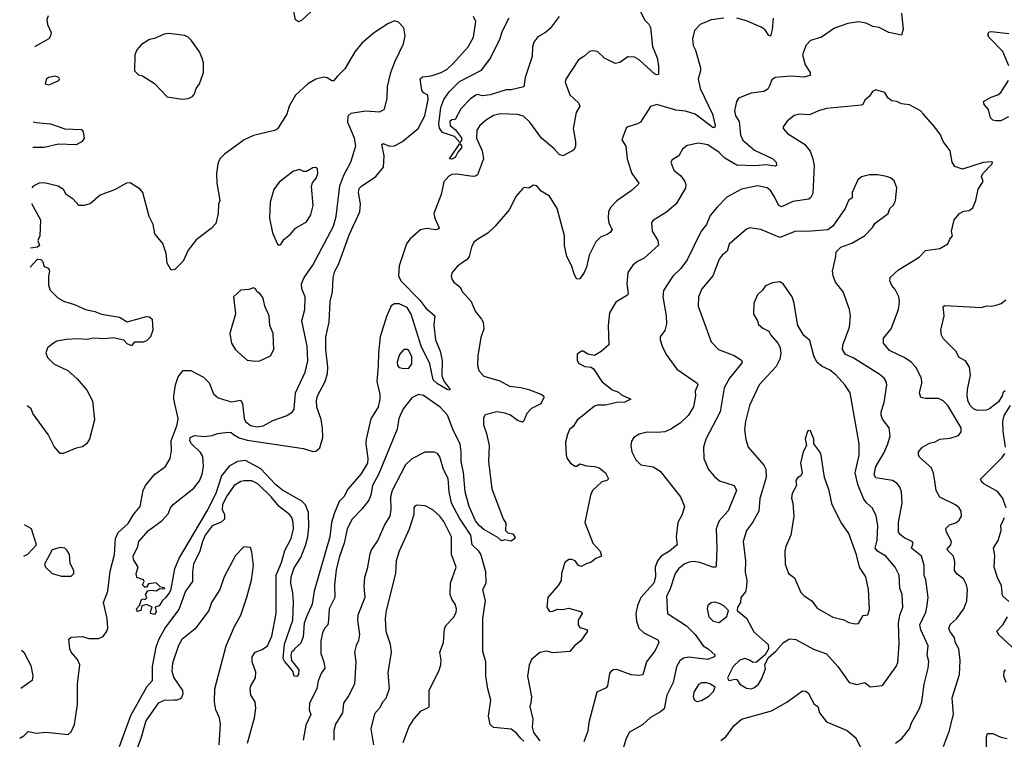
# Model space of a CAD drawing. Extents: x 2057697 to 2160550, y 827490 to 1016834.
# Tile 375 of 509: x 2059703 to 2065857, y 982920 to 987415. Entities that reach past the tile are written whole.
import ezdxf

# ---------------------------------------------------------------- set-up
doc = ezdxf.new("R2010")
doc.units = 0

msp = doc.modelspace()

# ---------------------------------------------------------------- linework, layer by layer
at = {"layer": '0CON20XD'}
for points in [[(2061555, 987493.8), (2061465, 987410), (2061445, 987402.5), (2061427.5, 987415), (2061409.3, 987499.3)], [(2059881.7, 987438.3), (2059873.6, 987415), (2059877.1, 987385), (2059898.8, 987335), (2059896.5, 987315), (2059885.4, 987294.6), (2059795.9, 987244.8)], [(2063575, 987483.3), (2063609.2, 987415), (2063636.2, 987386.2), (2063645.5, 987365.5), (2063658.6, 987248.6), (2063687.2, 987177.2), (2063695.6, 987124.4), (2063696.2, 987073.8), (2063685, 987070), (2063672, 987075), (2063575.2, 987165.2), (2063545, 987181.1), (2063505, 987182.5), (2063455, 987148.8), (2063425, 987141.2), (2063358.8, 987175), (2063315, 987216.7), (2063285, 987221.2), (2063265, 987216.7), (2063230, 987185), (2063196, 987165), (2063117.3, 987042.7), (2063112.5, 987025), (2063140.8, 986945), (2063195, 986896), (2063204.2, 986875), (2063180.6, 986835), (2063162.9, 986735), (2063177.9, 986655), (2063177.1, 986625), (2063169.1, 986605), (2063157.5, 986595), (2063098, 986565), (2063075, 986573.5), (2063041, 986611), (2062965, 986674.5), (2062892.5, 986775), (2062852.6, 986812.6), (2062815, 986823.1), (2062707.1, 986827.1), (2062665, 986817.1), (2062619.8, 986790.2), (2062580, 986755), (2062561.1, 986725), (2062558.8, 986675), (2062593.5, 986595), (2062601.9, 986545), (2062563.6, 986446.4), (2062552.5, 986437.5), (2062535, 986435.5), (2062435, 986450), (2062405, 986449.1), (2062385, 986438.5), (2062355, 986401.9), (2062336.8, 986323.2), (2062291.6, 986205), (2062296.9, 986175), (2062325.4, 986115), (2062322, 986108), (2062305, 986103.2), (2062245, 986111.6), (2062208.3, 986101.7), (2062140.9, 986045), (2062120.8, 986015), (2062075, 985878), (2062071.3, 985815), (2062086.2, 985785), (2062204.1, 985664.1), (2062242.3, 985612.3), (2062296.9, 985565), (2062292.2, 985507.8), (2062301.9, 985415), (2062330.4, 985345), (2062343.7, 985286.3), (2062341.3, 985191.3), (2062355.4, 985155), (2062393.3, 985105), (2062385, 985100), (2062375, 985104.5), (2062315, 985140), (2062287.2, 985165), (2062265.9, 985265.9), (2062212.4, 985375), (2062150.4, 985575), (2062125, 985616.7), (2062075, 985640), (2062045, 985640.8), (2062025, 985627.8), (2061995, 985561.4), (2061956, 985435), (2061944.8, 985335), (2061943.5, 985255), (2061936.1, 985155), (2061954.5, 985075), (2061953.6, 985045), (2061943.8, 984995), (2061897.6, 984922.4), (2061868.8, 984795), (2061865.8, 984765), (2061879, 984675), (2061876, 984645), (2061835, 984575.9), (2061755, 984481.8), (2061728.7, 984435), (2061700, 984405), (2061669.8, 984335), (2061652.9, 984275), (2061642.3, 984185), (2061542.9, 983845), (2061532, 983765), (2061495.4, 983685), (2061481.4, 983645), (2061475, 983560), (2061459.5, 983520.5), (2061420, 983485), (2061415, 983470), (2061405, 983470), (2061398, 983445), (2061402.6, 983412.6), (2061447.3, 983355), (2061445.4, 983325), (2061435, 983313.5), (2061418, 983315), (2061411.1, 983345), (2061357.4, 983407.4), (2061349.7, 983425), (2061357.1, 983515), (2061409.6, 983665), (2061413.5, 983776.5), (2061410, 983835), (2061397.8, 983895), (2061399.5, 983935), (2061418.7, 983991.3), (2061459.4, 984055), (2061488.6, 984131.4), (2061503.2, 984185), (2061510.5, 984245), (2061507.8, 984337.8), (2061490.3, 984385), (2061467.4, 984407.4), (2061346.1, 984476.1), (2061305, 984509.2), (2061210, 984610), (2061115, 984662.7), (2061065, 984655.8), (2061013, 984627), (2060964.5, 984565.5), (2060928.3, 984455), (2060876.2, 984353.8), (2060701.2, 984058.8), (2060670, 983985), (2060645, 983850), (2060636.7, 983835), (2060615, 983803.8), (2060595, 983787.5), (2060575, 983753.3), (2060550, 983745), (2060556.4, 983716.4), (2060545, 983700), (2060522.5, 983705), (2060520.7, 983719.3), (2060530, 983745), (2060495, 983761.2), (2060466.7, 983753.3), (2060460, 983725), (2060437.5, 983717.5), (2060432.5, 983735), (2060452.5, 983755), (2060465, 983792.5), (2060475, 983797.5), (2060486.4, 983793.6), (2060497, 983803), (2060490, 983825), (2060503.3, 983846.7), (2060525, 983852.5), (2060555, 983847.5), (2060578.3, 983861.7), (2060605, 983860), (2060610, 983865), (2060581.7, 983871.7), (2060555, 983897.5), (2060508.3, 983891.7), (2060495, 983870), (2060485, 983870), (2060470, 983885), (2060480, 983905), (2060476.4, 983916.4), (2060435, 983930), (2060430, 983955), (2060442.5, 983995), (2060415, 984042.5), (2060411.4, 984065), (2060441.2, 984125), (2060447.5, 984155), (2060508.1, 984225), (2060593.5, 984286.5), (2060631.3, 984328.7), (2060646.4, 984365), (2060665, 984389.5), (2060791, 984489), (2060826.8, 984535), (2060843.9, 984576.1), (2060851.3, 984625), (2060847.4, 984687.4), (2060832.5, 984712.5), (2060776.2, 984765), (2060766.9, 984785), (2060769.5, 984805), (2060795, 984817.1), (2060855, 984811.9), (2060905, 984817.1), (2060938.8, 984831.2), (2061005, 984839.5), (2061025, 984836.1), (2061040.4, 984825), (2061075, 984803.1), (2061125, 984787.7), (2061477.3, 984737.3), (2061535, 984717.5), (2061555, 984719.5), (2061578.7, 984741.3), (2061597.1, 984805), (2061596.3, 984863.7), (2061587.2, 984917.2), (2061559.7, 984995), (2061557.6, 985035), (2061565, 985065.7), (2061612.7, 985155), (2061627.1, 985205), (2061630, 985245), (2061615.9, 985354.1), (2061617.1, 985435), (2061637.9, 985525), (2061642.7, 985655), (2061657.8, 985715), (2061662.8, 985802.8), (2061672.4, 985845), (2061695.9, 985885)], [(2061695.9, 985885), (2061764.2, 986075.8), (2061829.1, 986215), (2061833.1, 986265), (2061820, 986335), (2061825, 986360), (2061838.6, 986375), (2061928.9, 986435), (2061976.1, 986495), (2061980.7, 986565), (2061967.1, 986635), (2061975, 986641.1), (2062015, 986625.3), (2062045, 986626.9), (2062095, 986653.8), (2062193.3, 986735), (2062234.5, 986815), (2062256.5, 986916.5), (2062254.3, 986944.3), (2062227.6, 986957.6), (2062216.7, 986975), (2062205.5, 987045), (2062221.2, 987058.8), (2062275.7, 987064.3), (2062338, 987085), (2062375, 987107.1), (2062415, 987144), (2062506, 987245), (2062540, 987305), (2062554.2, 987404.2), (2062539.2, 987435)], [(2063075, 987434.2), (2063019.2, 987360.8), (2062989.6, 987335), (2062941.5, 987308.5), (2062916.8, 987275), (2062907.6, 987245), (2062906.7, 987185), (2062861.7, 987055), (2062853.4, 986996.6), (2062775, 986976.7), (2062743.4, 986976.6), (2062644.3, 986945.7), (2062595, 986940.4), (2062565, 986948.1), (2062555, 986944.5), (2062520.2, 986919.8), (2062460.7, 986859.3), (2062425, 986792.5), (2062405, 986790), (2062391.7, 986778.3), (2062393.3, 986755), (2062427.2, 986727.2), (2062465, 986677.1), (2062465, 986660), (2062455, 986647.5), (2062420, 986685), (2062345, 986710), (2062327.1, 986737.1), (2062323, 986765), (2062335, 986866.2), (2062355, 986917.1), (2062387.1, 986965), (2062450.9, 987029.1), (2062589.2, 987100.8), (2062642.4, 987167.6), (2062702.7, 987287.3), (2062720.7, 987345), (2062762.4, 987427.6)], [(2065214.2, 987455), (2065225.5, 987355), (2065215, 987318), (2065134.6, 987334.6), (2065075, 987366.7), (2065035, 987372.9), (2064993.2, 987393.2), (2064945, 987402.5), (2064879.3, 987390.7), (2064796.8, 987363.2), (2064715, 987305.6), (2064646.2, 987285), (2064615.7, 987255), (2064595.5, 987195), (2064612.7, 987132.7), (2064644.4, 987085), (2064644.2, 987065.8), (2064605, 987056.9), (2064525, 987062.2), (2064425, 987054.2), (2064405, 987038.8), (2064388.7, 987001.3), (2064378.3, 986981.7), (2064353.2, 986966.8), (2064275, 986956.5), (2064196, 986925), (2064183.3, 986905), (2064170, 986845), (2064176.7, 986815), (2064199.3, 986779.3), (2064209.3, 986695), (2064223.4, 986663.4), (2064295, 986600.8), (2064410, 986545), (2064430.6, 986525), (2064433.8, 986505), (2064425, 986500), (2064368.1, 986508.1), (2064295, 986503.2), (2064185, 986506.8), (2064109.9, 986549.9), (2064074.5, 986585), (2064005, 986632.5), (2063945.9, 986644.1), (2063875, 986630), (2063845, 986606.7), (2063823.3, 986565), (2063780.8, 986539.2), (2063772, 986525), (2063792, 986475), (2063835, 986440), (2063860.8, 986405), (2063867.5, 986385), (2063865, 986362.5)], [(2059703, 982928), (2059728.1, 982941.9), (2059755, 982968), (2059805, 982958.4), (2059865.7, 982964.3), (2060005, 982950.5), (2060025, 982967.5), (2060045, 983012), (2060065, 983137.5), (2060065.2, 983264.8), (2060079.2, 983385), (2060065, 983419.2), (2060024.7, 983464.7), (2060017.2, 983485), (2060011.1, 983545), (2060025, 983557.2), (2060095, 983563.3), (2060135, 983550), (2060195, 983549.2), (2060225, 983562), (2060248.6, 983595), (2060254.3, 983615), (2060248.9, 983675), (2060226.7, 983775), (2060254, 983846), (2060269.5, 983970.5), (2060294.7, 984075), (2060300.9, 984175), (2060318, 984212), (2060381.5, 984268.5), (2060415.3, 984324.7), (2060456.7, 984375), (2060475.5, 984474.5), (2060488.6, 984505), (2060545, 984574.2), (2060615, 984624.3), (2060643.3, 984675), (2060650.9, 984725), (2060650.8, 984785), (2060686.9, 984885), (2060694.4, 984925), (2060665.8, 985044.2), (2060665.6, 985065), (2060677.1, 985135), (2060692.9, 985185), (2060725, 985224), (2060773.2, 985223.2), (2060852.9, 985182.9), (2060886.4, 985146.4), (2060915, 985078), (2060942.6, 985052.6), (2061025, 985028.9), (2061085, 985039.2), (2061096.1, 985016.1), (2061106.2, 984925), (2061114.6, 984905), (2061145, 984880.4), (2061187.7, 984872.3), (2061225, 984877.5), (2061285, 984912.5), (2061368.9, 984941.1), (2061406.4, 984963.6), (2061418.3, 984981.7), (2061426.2, 985085), (2061486.7, 985213.3), (2061503.1, 985285), (2061500, 985375), (2061466.4, 985535), (2061484.5, 985605), (2061486.7, 985685), (2061466.7, 985735), (2061464.4, 985765), (2061480.6, 985805), (2061535, 985882.5), (2061664.2, 986125.8), (2061681.5, 986185), (2061705, 986378), (2061728, 986445), (2061772.7, 986525), (2061803.6, 986626.4), (2061796, 986676), (2061753.9, 986773.9), (2061756.7, 986815), (2061775, 986830.5), (2061865, 986845.6), (2061955, 986838.8), (2061984.1, 986855.9), (2062000.6, 986925), (2062002.2, 986997.8), (2062023.5, 987085), (2062047.4, 987152.6), (2062101.2, 987265), (2062113.3, 987315), (2062103.3, 987365), (2062070.5, 987400.5), (2062045, 987408.8), (2062005, 987388.8), (2061920, 987335), (2061841.3, 987268.7), (2061798, 987215), (2061735, 987108.8), (2061688.6, 987061.4), (2061665, 987034), (2061655, 987032.9), (2061625, 987052.9), (2061605, 987055.6), (2061555, 987042.9), (2061505, 987014.2), (2061426.8, 986943.2), (2061387.5, 986875), (2061372, 986825), (2061315, 986733.8), (2061295, 986722), (2061165, 986692), (2061105.8, 986664.2), (2060983.3, 986575), (2060953.3, 986545), (2060941.2, 986515), (2060932.5, 986455), (2060935.8, 986395), (2060953.9, 986286.1), (2060946.1, 986263.9), (2060944, 986205), (2060928, 986142), (2060898.8, 986111.2), (2060805, 986040), (2060756.2, 985975), (2060725, 985907.5), (2060672.5, 985855), (2060650.7, 985850.7), (2060624.5, 985894.5), (2060618, 985955), (2060597.3, 986017.3), (2060547, 986077), (2060537.1, 986135), (2060513.1, 986185), (2060472, 986335), (2060455, 986356.2), (2060393.6, 986396.4), (2060370, 986395), (2060295, 986352), (2060205, 986320), (2060142.5, 986265), (2060104.1, 986254.1), (2060073.3, 986255), (2060036.7, 986295), (2059993.6, 986323.6), (2059976.7, 986355), (2059942.5, 986375), (2059855, 986396.7), (2059825, 986393.1), (2059786.2, 986375), (2059779.7, 986364.9)], [(2064104.5, 987425.5), (2064025.7, 987414.3), (2063955.6, 987384.4), (2063921.7, 987348.3), (2063908.6, 987295), (2063912, 987255), (2063927.5, 987225), (2063958, 987115), (2063959.2, 987095), (2063943.3, 987045), (2063955.3, 986985.3), (2064033.8, 986825), (2064050.5, 986755), (2064045, 986739.2), (2064035, 986740.9), (2063925, 986825.8), (2063865, 986842.8), (2063805, 986849.6), (2063685, 986885.6), (2063645, 986872), (2063583.3, 986775), (2063565, 986764.2), (2063505, 986746.9), (2063493.4, 986736.6), (2063467.5, 986665), (2063490.8, 986625), (2063500, 986545), (2063519.8, 986479.8), (2063529.4, 986455), (2063572, 986395), (2063568, 986385), (2063525, 986346.7), (2063435, 986284.3), (2063395, 986241.2), (2063383.3, 986215), (2063381.1, 986175), (2063385.6, 986145), (2063405.8, 986105), (2063394, 986085), (2063374.3, 986074.3), (2063332.3, 986057.7), (2063305, 986027.1), (2063262.7, 985945), (2063245, 985868.8), (2063230.5, 985835), (2063205, 985797.1), (2063185, 985793.8), (2063168.2, 985825), (2063154.7, 985874.7), (2063122.9, 985935), (2063109.2, 986005), (2063107.6, 986065), (2063062, 986235), (2063015, 986313.3), (2062962.5, 986345), (2062935, 986376.7), (2062915, 986381.2), (2062885, 986363.3), (2062855, 986366), (2062845, 986358.8), (2062805, 986311.2), (2062765, 986230), (2062674.3, 986125), (2062629.1, 986080.9), (2062565.5, 986045), (2062542.3, 986025), (2062526, 985995), (2062513.3, 985935), (2062497.5, 985915), (2062477.2, 985902.8), (2062440, 985875), (2062406.2, 985835), (2062400, 985815), (2062403.3, 985795), (2062416.7, 985775), (2062455, 985746), (2062470.8, 985715), (2062524.5, 985654.5), (2062550, 985595), (2062590, 985545), (2062598.9, 985525), (2062604, 985485), (2062585, 985430), (2062565.8, 985315), (2062564.3, 985255), (2062573.6, 985223.6), (2062605, 985189.4), (2062705, 985160), (2062765, 985126.9), (2062835, 985118.1), (2062885, 985104.3), (2062960, 985075), (2062976.7, 985065), (2062980, 985055), (2062960, 985015), (2062902.8, 984987.2), (2062873.8, 984956.2), (2062855, 984910), (2062845, 984901.2), (2062815, 984912.5), (2062771.2, 984945), (2062735, 984958.1), (2062684.5, 984965.5), (2062612.7, 984947.3), (2062602.7, 984927.3), (2062602.5, 984885), (2062620.3, 984829.7), (2062637.5, 984755), (2062632.9, 984655), (2062654.1, 984485), (2062725, 984297.5), (2062740.5, 984270.5), (2062740, 984225), (2062755, 984210), (2062785, 984203.3), (2062797, 984183), (2062797.5, 984175), (2062775, 984157.5), (2062735, 984165.8), (2062715, 984160), (2062690.9, 984180.9), (2062605, 984231.3), (2062575, 984255.8), (2062551.7, 984285), (2062513.1, 984375), (2062487.7, 984465), (2062476.9, 984586.9), (2062462.8, 984655), (2062463.3, 984715), (2062455.2, 984765), (2062411.6, 984851.6), (2062376.5, 984945), (2062330.6, 984995), (2062227.8, 985067.8), (2062195.8, 985074.2), (2062155, 985052.9), (2062099.2, 984985), (2062073.1, 984925), (2062062.6, 984857.4), (2061945.3, 984575), (2061909.2, 984505), (2061898.5, 984445), (2061886, 984414), (2061842.1, 984357.9), (2061781.5, 984295), (2061748.9, 984235), (2061731.5, 984145), (2061700.7, 984055), (2061682.1, 983977.9), (2061670, 983885), (2061671.8, 983805), (2061638.2, 983735), (2061633.7, 983663.7), (2061630, 983635), (2061608.7, 983611.3), (2061596.2, 983585), (2061585.5, 983535), (2061585.5, 983455.5), (2061604.1, 983404.1), (2061609.2, 983365), (2061588.5, 983335), (2061568.2, 983285), (2061559.7, 983235), (2061514.6, 983145), (2061512.5, 983105), (2061522.5, 983075), (2061490.5, 983009.5), (2061474.7, 982915.3)], [(2064411.9, 987425), (2064406.5, 987353.5), (2064395, 987312), (2064385, 987316.7), (2064361.8, 987351.8), (2064337.5, 987367.5), (2064245, 987407.9), (2064185, 987424.4)], [(2060718.3, 986918.3), (2060755, 986922), (2060782.5, 986935), (2060795, 986952.5), (2060806.2, 986985), (2060826, 987015), (2060851.2, 987085), (2060851.2, 987145), (2060843.9, 987173.9), (2060826.7, 987215), (2060775, 987286.7), (2060756.7, 987305), (2060735, 987315.8), (2060635, 987328.6), (2060605, 987324.3), (2060545, 987298), (2060515, 987291.2), (2060465, 987260), (2060435, 987226.7), (2060422.5, 987195), (2060420, 987095), (2060445, 987070), (2060470, 987065), (2060545, 987016.7), (2060624.1, 986934.1), (2060718.3, 986918.3)], [(2065885, 987126.7), (2065847.4, 987217.4), (2065761.2, 987305), (2065753.3, 987325), (2065761.7, 987338.3), (2065775, 987341.2), (2065885, 987328)], [(2059885, 987007.5), (2059895, 987012.5), (2059947.5, 987035), (2059952.5, 987045), (2059947.5, 987055), (2059925, 987063.3), (2059883.3, 987055), (2059869.3, 987040.7), (2059862.5, 987015), (2059885, 987007.5)], [(2065882.6, 986807.4), (2065835, 986784.4), (2065805, 986784.3), (2065785, 986788), (2065771.7, 986801.7), (2065759.2, 986855), (2065731.2, 986885), (2065726.7, 986905), (2065775, 986931.9), (2065816.7, 986945), (2065835, 986961.2), (2065882.9, 987035)], [(2065477.8, 982875), (2065515.6, 982975), (2065532.5, 983055), (2065538.6, 983075), (2065530.6, 983179.4), (2065576.9, 983325), (2065581.7, 983411.7), (2065572.9, 983485), (2065552.5, 983522.5), (2065545.5, 983555), (2065516.7, 983595), (2065509.4, 983615), (2065521.6, 983638.4), (2065558.1, 983671.9), (2065604.5, 983735.5), (2065623.1, 983785), (2065627.5, 983855), (2065620.6, 983885), (2065601.5, 983921.5), (2065561.7, 983951.7), (2065545.7, 983975), (2065548.3, 984028.3), (2065540.4, 984065), (2065498.9, 984105), (2065523.6, 984135), (2065527.9, 984155), (2065495.7, 984215), (2065492.7, 984237.3), (2065515, 984259.2), (2065555, 984272.9), (2065575, 984290), (2065588.6, 984315), (2065587.1, 984345), (2065575, 984366), (2065552, 984385), (2065453.3, 984433.3), (2065431.1, 984475), (2065421.9, 984531.9), (2065413.6, 984583.6), (2065401.4, 984615), (2065329.7, 984679.7), (2065320, 984695), (2065320, 984715), (2065345, 984745.8), (2065390.6, 984769.4), (2065425, 984778.5), (2065455, 984794.5), (2065518.7, 984801.3), (2065571.2, 984818.8), (2065588.3, 984841.7), (2065587.1, 984865), (2065503.3, 985005), (2065475.8, 985035), (2065445, 985048.2), (2065365, 985048.9), (2065335, 985056.2), (2065326.9, 985085), (2065341.1, 985145), (2065339.4, 985175), (2065304.4, 985245), (2065275.3, 985275.3), (2065235, 985303.8), (2065139.3, 985349.3), (2065102, 985395), (2065101.4, 985425), (2065150.6, 985485), (2065195.7, 985605), (2065201.9, 985655), (2065197.5, 985685), (2065175, 985729.2), (2065154.6, 985754.6), (2065141.4, 985785), (2065144.3, 985805), (2065196.4, 985853.6), (2065325, 985932.5), (2065365, 985972.9), (2065455, 985986), (2065503.3, 986015), (2065516.7, 986045), (2065533.3, 986065), (2065527.5, 986095), (2065544.2, 986165), (2065576.7, 986205), (2065605, 986218.8), (2065636.8, 986223.2), (2065659.8, 986240.2), (2065678.9, 986285), (2065693, 986357), (2065724, 986405), (2065713.8, 986435), (2065722, 986455), (2065782, 986515), (2065782.5, 986525), (2065775, 986526.9), (2065725, 986522.2), (2065595, 986481.9), (2065548.3, 986498.3), (2065531.4, 986525), (2065519.2, 986595), (2065474, 986655), (2065457.5, 986695), (2065423, 986743), (2065351.2, 986825), (2065333.3, 986845), (2065265, 986883.8), (2065215, 986890), (2065185, 986903.8), (2065155, 986908.8), (2065131.2, 986925), (2065111.2, 986961.2), (2065055, 986976), (2065034.1, 986965.9), (2065015, 986937.5), (2064985, 986912.5), (2064973.9, 986886.1), (2064965, 986882), (2064745, 986861.4), (2064695, 986846.7), (2064640, 986820), (2064575, 986824.2), (2064543.6, 986816.4), (2064499.7, 986780.3), (2064475, 986746.7), (2064474, 986735), (2064501.2, 986705), (2064607.4, 986637.4), (2064643.6, 986593.6), (2064661.1, 986545), (2064667.8, 986505), (2064660.6, 986329.4), (2064648.1, 986305), (2064635, 986294.4), (2064535, 986278.5), (2064465, 986245.7), (2064445, 986255.8), (2064421.2, 986308.8), (2064395, 986348.1), (2064375.3, 986365.3), (2064315, 986376.7), (2064215, 986356.7), (2064123.6, 986306.4), (2064061.4, 986245), (2064018.8, 986191.2), (2063995.6, 986135), (2063961.9, 986095), (2063875, 985915.8), (2063835, 985861.4), (2063786.3, 985813.7), (2063726.8, 985723.2), (2063722.2, 985685), (2063744.6, 985565), (2063746.7, 985515), (2063735.6, 985474.4), (2063706.2, 985435), (2063706.2, 985415), (2063718.8, 985375), (2063743.7, 985323.7), (2063811.3, 985231.3), (2063937.5, 985145), (2063940.6, 985135), (2063934.2, 985115), (2063925.8, 985095), (2063927.5, 985065), (2063915, 984996.7), (2063884.3, 984945), (2063830.8, 984895), (2063772.6, 984857.4), (2063735, 984841.1), (2063684.3, 984835.7), (2063625, 984838.1), (2063575, 984827.1), (2063541.2, 984805), (2063527.3, 984782.7), (2063522.5, 984755), (2063528.6, 984715), (2063555, 984666), (2063585, 984634), (2063662.4, 984622.4), (2063706, 984595), (2063834, 984435), (2063858, 984375), (2063844, 984325), (2063816, 984275), (2063806, 984185), (2063812, 984135), (2063764.7, 984095.3), (2063713.1, 984065), (2063689.5, 984035), (2063674.5, 983995.5), (2063676, 983936), (2063665.9, 983895), (2063585, 983805.8), (2063563.7, 983756.3), (2063553.9, 983705), (2063557.8, 983657.8), (2063573.1, 983615), (2063604, 983585), (2063691.7, 983541.7), (2063698, 983525), (2063675.6, 983475), (2063621.4, 983405), (2063597.3, 983322.7), (2063575, 983318.2), (2063525, 983323.6), (2063435, 983355.6), (2063415, 983354.2), (2063396.8, 983343.2), (2063389.1, 983330.9), (2063377.1, 983255), (2063369.3, 983240.7), (2063310, 983215), (2063260, 983025), (2063255, 982970), (2063230, 982905)], [(2059787.4, 986777), (2059805, 986772.9), (2059895, 986764.4), (2059985, 986734.3), (2060088.8, 986728.8), (2060100, 986715), (2060106.2, 986675), (2060093.3, 986655), (2060055, 986634.5), (2059945, 986637.8), (2059855, 986617.8), (2059784.4, 986617.1)], [(2062405, 986543.8), (2062390, 986545), (2062455, 986642.5), (2062465, 986627.5), (2062464.4, 986615), (2062441.8, 986588.2), (2062425.4, 986555), (2062405, 986543.8)], [(2061325, 986006.2), (2061335, 986010), (2061355, 986041.2), (2061395.4, 986074.6), (2061426.5, 986113.5), (2061495, 986152.5), (2061523.6, 986196.4), (2061536.4, 986255), (2061527.1, 986375), (2061533.3, 986396.7), (2061555.7, 986425), (2061565.6, 986455), (2061563.9, 986483.9), (2061555, 986491.2), (2061535, 986490), (2061495, 986466.2), (2061476.2, 986466.2), (2061455, 986478.8), (2061415, 986468), (2061325, 986400), (2061292.5, 986355), (2061268, 986275), (2061264, 986175), (2061283.2, 986083.2), (2061315, 986012.5), (2061325, 986006.2)], [(2065176.7, 982895), (2065216, 982925), (2065264.2, 982985), (2065277.6, 983022.4), (2065326.4, 983113.6), (2065341.1, 983155), (2065355.4, 983265), (2065382.1, 983365), (2065386.1, 983406.1), (2065374.7, 983444.7), (2065380.4, 983505), (2065334.7, 983605), (2065328.4, 983635), (2065366.9, 983715), (2065373.8, 983745), (2065381.5, 983805), (2065367.1, 983917.1), (2065355.5, 983945), (2065356.4, 984005), (2065339.4, 984065), (2065276.9, 984115), (2065286.9, 984145), (2065281.4, 984155), (2065235, 984176.7), (2065207.8, 984197.8), (2065196.7, 984215), (2065196.2, 984275), (2065219.2, 984395), (2065215.5, 984465), (2065204.5, 984495), (2065188.1, 984518.1), (2065157.4, 984537.4), (2065055, 984553.6), (2065042.7, 984572.7), (2065053.3, 984625), (2065103.2, 984706.8), (2065130, 984765), (2065144.4, 984815), (2065137.1, 984865), (2065095, 984920.8), (2065087.7, 984945), (2065087.9, 984965), (2065106, 985024), (2065122.2, 985135), (2065119.4, 985155), (2065105.4, 985175.4), (2065075, 985200), (2064912.7, 985302.7), (2064865, 985324.6), (2064846.4, 985355), (2064848.3, 985381.7), (2064890, 985495), (2064896.2, 985565), (2064890, 985605), (2064850, 985715), (2064802.9, 985775), (2064786.9, 985815), (2064782.5, 985845), (2064804.2, 985935), (2064805.6, 985965), (2064835, 985993.9), (2064905, 986019.4), (2064983.3, 986065), (2065032.9, 986117.1), (2065050.8, 986145), (2065131.2, 986205), (2065142.5, 986235), (2065163.6, 986256.4), (2065176.2, 986285), (2065186, 986365), (2065167.7, 986407.7), (2065145, 986426.7), (2065120, 986435), (2065065.9, 986445.9), (2065015, 986446), (2064965, 986433.3), (2064941.2, 986415), (2064906.7, 986335), (2064907, 986303), (2064883.9, 986286.1), (2064863.3, 986236.7), (2064785, 986126), (2064755, 986102), (2064625, 986092.5), (2064555, 986094.3), (2064455, 986055.5), (2064335, 986104.4), (2064265, 986114.2), (2064245, 986106), (2064137.6, 986012.4), (2064125, 985969.2), (2064092.9, 985945), (2064075, 985918.8), (2064035.7, 985815), (2063966.5, 985735), (2063945.5, 985685), (2063943.5, 985625), (2064025, 985403.8), (2064071.2, 985355), (2064168.6, 985318.6), (2064215, 985288.8), (2064218, 985275), (2064211.9, 985265), (2064139.6, 985175), (2064106, 985115), (2064080.8, 984965), (2063992.2, 984795), (2063977.8, 984745), (2063978.1, 984675), (2064007.5, 984605), (2064043.1, 984563.1), (2064078, 984535), (2064168.8, 984505), (2064183.3, 984475), (2064132, 984348), (2064074.5, 984285), (2064055.6, 984235), (2064060.4, 984115), (2064057, 984003), (2064053.9, 983996.1), (2064035, 983995.7), (2063955, 984024.6), (2063915, 984031.3), (2063885, 984027.2), (2063856, 984014), (2063820.4, 983985), (2063800.4, 983955), (2063767.1, 983852.9), (2063746.4, 983815), (2063752, 983705), (2063869.9, 983629.9), (2063925, 983573.8), (2063974.6, 983505), (2064005.7, 983485.7), (2064050.8, 983445), (2064044.3, 983435), (2064005, 983418.6), (2063885, 983433.2), (2063852.7, 983427.3), (2063829.6, 983410.4), (2063808.1, 983371.9), (2063786.9, 983275), (2063748.2, 983195), (2063730.5, 983109.5), (2063709.2, 983090.8), (2063645, 983056.9), (2063595, 983010.5), (2063514.6, 982965.4), (2063493.1, 982925), (2063460, 982815)], [(2063865, 986362.5), (2063807.1, 986265), (2063745, 986211.9), (2063665, 986163.8), (2063651.9, 986148.1), (2063655.7, 986095), (2063692.2, 986035), (2063695, 986006.7), (2063605.8, 985925), (2063565, 985905.7), (2063535, 985880.8), (2063503.7, 985836.3), (2063496.9, 985765), (2063505.7, 985705), (2063502.5, 985695), (2063428.5, 985651.5), (2063390, 985585), (2063381.5, 985505), (2063385, 985383.3), (2063337.9, 985342.1), (2063295, 985316.7), (2063255, 985326.2), (2063225, 985343.8), (2063215, 985343.8), (2063186.7, 985325), (2063186.7, 985285), (2063197.3, 985267.3), (2063235, 985248), (2063275, 985243.8), (2063290, 985235), (2063342.5, 985155), (2063406.4, 985103.6), (2063445, 985089.2), (2063465, 985072), (2063522.5, 985045), (2063485, 985026.9), (2063435, 985023.8), (2063365, 985007.8), (2063315, 985007.7), (2063295, 985000.5), (2063187.4, 984912.6), (2063162, 984875), (2063140, 984855), (2063126, 984825), (2063114.5, 984775.5), (2063118, 984695), (2063124.3, 984674.3), (2063146.7, 984645), (2063175, 984626.2), (2063185, 984626.2), (2063205, 984641.2), (2063245, 984628.1), (2063295, 984624.4), (2063325, 984615.6), (2063365.5, 984585.5), (2063382.5, 984547.5), (2063373.3, 984536.7), (2063341.2, 984528.8), (2063284, 984475), (2063270, 984445), (2063236.2, 984275), (2063284.3, 984145), (2063331.9, 984095), (2063338.8, 984065), (2063305, 984050), (2063274.2, 984025.8), (2063243.2, 984016.8), (2063215, 983998.6), (2063195.7, 984005.7), (2063175, 984034), (2063155, 984042.9), (2063135, 984042.9), (2063110.8, 984025), (2063089.2, 983955), (2063087.7, 983912.3), (2063068.8, 983881.2), (2063004.1, 983805.9), (2062998, 983745), (2063015, 983718.8), (2063035, 983720), (2063065, 983733.8), (2063095, 983730), (2063135, 983738.8), (2063215, 983716.2), (2063218.8, 983705), (2063194.3, 983665), (2063193.3, 983635), (2063205, 983617.5), (2063245, 983605.8), (2063251.2, 983595), (2063211.2, 983535), (2063170, 983505), (2063141.2, 983468.8), (2063035, 983460.6), (2062995, 983470.6), (2062955, 983461.4), (2062902.3, 983417.7), (2062887, 983383), (2062876.9, 983315), (2062901.2, 983185), (2062898.8, 983145), (2062891.2, 983125), (2062910, 983045), (2062906, 982995), (2062915, 982963.3), (2062955, 982910)], [(2059777.5, 986266.6), (2059832.9, 986165), (2059829.2, 986065), (2059816.2, 986035), (2059826.7, 986005), (2059815, 985993.8), (2059771.2, 985987.5)], [(2059768.5, 985870), (2059815, 985918.8), (2059835, 985916.2), (2059845, 985906.7), (2059855, 985872.5), (2059883, 985863), (2059890, 985845), (2059883.8, 985813.8), (2059883.9, 985756.1), (2059894, 985725), (2059944, 985675), (2059983.3, 985655), (2060045, 985635.8), (2060113.3, 985605), (2060172.4, 985592.4), (2060215, 985575.6), (2060327, 985557), (2060375, 985528.8), (2060495, 985562), (2060515, 985560), (2060530, 985545), (2060536.2, 985475), (2060520, 985435), (2060495, 985410), (2060475, 985400), (2060418.3, 985401.7), (2060401.7, 985378.3), (2060375, 985390), (2060353.8, 985413.8), (2060287.3, 985427.3), (2060235, 985421.9), (2060165, 985425.6), (2060125, 985416.9), (2060065, 985421.9), (2059995, 985417.8), (2059935, 985406.9), (2059913.8, 985395), (2059876.2, 985365), (2059866.2, 985335), (2059876.2, 985305), (2059915.7, 985265.7), (2060003.2, 985223.2), (2060062.1, 985172.1), (2060121.7, 985101.7), (2060158, 985035), (2060171.4, 984915), (2060138.6, 984795), (2060120, 984765), (2060095, 984747.5), (2060055, 984739.2), (2059975, 984706.2), (2059955, 984706.2), (2059918.9, 984748.9), (2059880.8, 984825), (2059784.5, 984954.5), (2059775.6, 984985), (2059749, 985002.7)], [(2064275, 983235.7), (2064295, 983244.4), (2064321.4, 983265), (2064339.4, 983295), (2064365, 983360), (2064360, 983385), (2064380.6, 983429.4), (2064430, 983470), (2064478, 983525), (2064515, 983547.5), (2064555, 983542.9), (2064664, 983484), (2064745, 983453.5), (2064817.1, 983375), (2064886.7, 983275), (2064935, 983262.5), (2064985, 983274.2), (2065018.3, 983248.3), (2065095, 983256.7), (2065181.2, 983375), (2065190.7, 983399.3), (2065200, 983515), (2065195.6, 983645), (2065204.4, 983695), (2065223.8, 983745), (2065217.8, 983825), (2065204.7, 983865), (2065199.6, 983945), (2065175, 983995.8), (2065116.7, 984065), (2065064.9, 984094.9), (2065050.6, 984115), (2065063.2, 984165), (2065067.5, 984255), (2065056.2, 984316.2), (2065033.8, 984363.8), (2064995, 984396.9), (2064977.7, 984425), (2064942.6, 984512.6), (2064925.4, 984585), (2064949.6, 984695), (2064950.4, 984765), (2064894.4, 985085), (2064861.1, 985135), (2064805.3, 985195.3), (2064765, 985228.1), (2064718.8, 985248.8), (2064685, 985275.8), (2064666.5, 985315), (2064640.7, 985410.7), (2064605, 985442.5), (2064567.5, 985505), (2064556.2, 985566.2), (2064544.2, 985645), (2064530.8, 985685), (2064475.8, 985765.8), (2064455, 985776.7), (2064408.3, 985771.7), (2064365, 985752.5), (2064346.7, 985725), (2064315, 985696.7), (2064292.5, 985645), (2064290, 985575), (2064313.8, 985535), (2064320.3, 985510.3), (2064347.3, 985487.3), (2064385, 985470), (2064397.1, 985445), (2064442.8, 985392.8), (2064455.7, 985365), (2064460.7, 985330.7), (2064454.6, 985295), (2064430.8, 985249.2), (2064325, 985134), (2064265.5, 985005), (2064238.6, 984905), (2064234.3, 984854.3), (2064242.4, 984792.4), (2064255.8, 984745), (2064355, 984632.9), (2064366.7, 984606.7), (2064369.2, 984555), (2064343.2, 984473.2), (2064328.8, 984425), (2064322.2, 984345), (2064282.5, 984275), (2064245.5, 984224.5), (2064225.6, 984155), (2064240.4, 984035), (2064237.7, 983965), (2064247.1, 983915), (2064246.4, 983875), (2064239.2, 983840.8), (2064211.4, 983805), (2064208.8, 983775), (2064190, 983745), (2064187.5, 983725), (2064245, 983676.2), (2064291.4, 983591.4), (2064381.7, 983511.7), (2064384.3, 983485), (2064362.9, 983447.1), (2064307.7, 983402.3), (2064285, 983400), (2064265.4, 983415.4), (2064235, 983424.5), (2064205, 983415.5), (2064162.2, 983375), (2064126.7, 983305), (2064135, 983287.5), (2064175, 983296.2), (2064185, 983293.3), (2064203.3, 983265), (2064245, 983240), (2064275, 983235.7)], [(2061175, 985281.9), (2061205, 985284.4), (2061270, 985315), (2061292, 985355), (2061287.5, 985455), (2061265.8, 985505), (2061261.9, 985565), (2061236, 985625), (2061223.8, 985675), (2061203.9, 985703.9), (2061187.5, 985715), (2061177.5, 985735), (2061165, 985740), (2061135, 985728.8), (2061085, 985726), (2061040, 985685), (2061052.7, 985577.3), (2061017.1, 985455), (2061027.5, 985395), (2061052.8, 985352.8), (2061125, 985289.2), (2061175, 985281.9)], [(2065862.3, 985097.7), (2065848.8, 985085), (2065844, 985065), (2065821.2, 985028.8), (2065765.5, 984984.5), (2065743.7, 984976.3), (2065690, 984975), (2065665, 984984.5), (2065645, 985003.1), (2065631.2, 985031.2), (2065624.7, 985065.3), (2065627.3, 985105), (2065646.7, 985195), (2065638.6, 985245), (2065615, 985283.8), (2065575.5, 985305.5), (2065554.4, 985345), (2065475, 985423.3), (2065464.2, 985444.2), (2065461.4, 985475), (2065480.6, 985565), (2065474.1, 985624.1), (2065485, 985629.2), (2065715, 985618), (2065745, 985627.5), (2065775, 985626), (2065807, 985633), (2065836.9, 985643.1), (2065866.7, 985665)], [(2062105, 985236.2), (2062135, 985238.8), (2062154.5, 985265.5), (2062155, 985308.8), (2062135, 985348.1), (2062125, 985355.7), (2062105, 985355.8), (2062076.4, 985323.6), (2062062.9, 985275), (2062063.8, 985255), (2062075, 985243.3), (2062105, 985236.2)], [(2065864.1, 984744.1), (2065849.2, 984845), (2065848, 984905), (2065856.4, 984943.6), (2065896.7, 985005)], [(2064925, 983641.1), (2064945, 983644.4), (2064975, 983693.8), (2065005, 983698), (2065015, 983732.5), (2065008.5, 983855), (2064992.1, 983935), (2064952.8, 983995), (2064933.4, 984073.4), (2064885.7, 984205), (2064836.9, 984275), (2064781.1, 984385), (2064763.2, 984475), (2064733.5, 984555), (2064712.9, 984695), (2064705, 984716.7), (2064666.2, 984765), (2064667.5, 984795), (2064646.1, 984846.1), (2064635, 984850), (2064627, 984843), (2064612.4, 984797.6), (2064620, 984755), (2064600, 984715), (2064584, 984645), (2064594, 984585), (2064585, 984566.7), (2064565, 984553.3), (2064555, 984537.5), (2064558, 984505), (2064531.9, 984455), (2064527, 984427), (2064535.6, 984395), (2064541.8, 984315), (2064522.9, 984195), (2064490.6, 984125), (2064485.7, 984095), (2064488, 984015), (2064509.2, 983955), (2064545, 983928.8), (2064585, 983837.5), (2064605.5, 983815.5), (2064653.8, 983785), (2064688.3, 983738.3), (2064785, 983682.5), (2064855, 983665.7), (2064885, 983650), (2064925, 983641.1)], [(2062855, 982909.2), (2062835, 982924.2), (2062808.9, 982958.9), (2062775, 982982.5), (2062665, 982994), (2062643.1, 983013.1), (2062634.2, 983065), (2062647.8, 983165), (2062628, 983235), (2062615.7, 983315), (2062617.1, 983405), (2062597.6, 983467.6), (2062598.4, 983675), (2062614.7, 983785), (2062598.1, 983855), (2062618.2, 983895), (2062617.2, 983967.2), (2062585.9, 984075.9), (2062573.6, 984095), (2062530.4, 984135), (2062523.1, 984195), (2062450.9, 984300.9), (2062402.3, 984395), (2062388.1, 984465), (2062380.1, 984550.1), (2062351.2, 984605), (2062329.2, 984685), (2062315, 984706.2), (2062293.9, 984713.9), (2062235, 984713.8), (2062155, 984672.5), (2062115, 984634.4), (2062030.7, 984475), (2062021.3, 984435), (2062022.8, 984355), (2062016.7, 984313.2), (2061985.8, 984264.2), (2061942.5, 984165), (2061900.9, 984105), (2061891.7, 984078.3), (2061874.7, 983985.3), (2061858.3, 983931.7), (2061853.6, 983875), (2061860, 983805), (2061816.2, 983695), (2061814.5, 983665), (2061827.5, 983575), (2061821.7, 983538.3), (2061806.7, 983506.7), (2061795.6, 983464.4), (2061804.4, 983404.4), (2061795.6, 983265), (2061759.1, 983190.9), (2061726, 983145), (2061721.1, 983085), (2061677.1, 983015), (2061667.3, 982975), (2061666.9, 982915)], [(2065869.2, 984365), (2065845, 984428.8), (2065815, 984468.6), (2065728.8, 984515), (2065715.9, 984525.9), (2065708.8, 984545), (2065842.6, 984677.4), (2065860.8, 984705)], [(2061127.7, 982895), (2061171.3, 983055), (2061178.9, 983115), (2061173.8, 983153.8), (2061148.5, 983195), (2061142.7, 983235), (2061148.2, 983255), (2061176.7, 983303.3), (2061179.8, 983339.8), (2061156.4, 983405), (2061156.5, 983435), (2061174.7, 983465.3), (2061218.8, 983481.2), (2061252.9, 983505), (2061278.5, 983565), (2061306, 983705), (2061306.7, 983945), (2061338.9, 984025), (2061359.6, 984100.4), (2061399.2, 984175), (2061414.6, 984235), (2061412.3, 984275), (2061403.6, 984305), (2061388.9, 984325), (2061325.2, 984375.2), (2061275, 984434), (2061190.9, 984515), (2061155, 984533.8), (2061105, 984535.4), (2061085, 984530.4), (2061043.3, 984505), (2060995, 984436.9), (2060969.7, 984385), (2060968.4, 984355), (2060983.2, 984325), (2060982.1, 984295), (2060963.3, 984276.7), (2060905, 984253.3), (2060862.9, 984195), (2060844.8, 984155), (2060828.8, 984095), (2060790.3, 984015), (2060782.2, 983965), (2060782.9, 983905), (2060740, 983845), (2060698.1, 983731.9), (2060615, 983620.9), (2060573.2, 983545), (2060553.8, 983495), (2060530.7, 983375), (2060530.9, 983285), (2060495.9, 983245), (2060395, 983066.5), (2060325, 982872.2)], [(2062100.2, 982899.8), (2062135.7, 982995), (2062165.7, 983045), (2062211.4, 983098.6), (2062254.2, 983115.8), (2062262, 983125), (2062263.2, 983226.8), (2062322.9, 983345), (2062335.6, 983385), (2062338.1, 983415), (2062329.2, 983465), (2062352.5, 983525), (2062357.7, 983612.3), (2062371.2, 983635), (2062417.3, 983682.7), (2062431.2, 983715), (2062433.8, 983735), (2062425.8, 983765), (2062404.6, 983794.6), (2062394.5, 983825), (2062395.4, 983895), (2062431.1, 983995), (2062402.2, 984075), (2062402.5, 984185), (2062355, 984280), (2062328.5, 984315), (2062285, 984354.2), (2062238.1, 984378.1), (2062185, 984382.5), (2062173.4, 984376.6), (2062167.5, 984365), (2062165.6, 984324.4), (2062137.4, 984232.6), (2062074.7, 984095.3), (2062056.5, 984035), (2062051.1, 983955), (2061993.8, 983725), (2061987.9, 983675), (2061991.1, 983595), (2062019.4, 983515), (2062025.4, 983465), (2062004.5, 983335.5), (2062011.9, 983235), (2061991.4, 983175), (2061972.9, 983155), (2061952.5, 983115), (2061920.3, 983079.7), (2061897.1, 982985), (2061913.8, 982885)], [(2065885, 983780), (2065845.4, 983815.4), (2065839.5, 983879.5), (2065815, 983930), (2065793.3, 983995), (2065797.3, 984067.3), (2065789.5, 984115), (2065818.8, 984161.2), (2065838, 984225), (2065836.2, 984255), (2065858.6, 984305)], [(2059727.9, 984064.9), (2059753.6, 984076.4), (2059807.5, 984135), (2059777.5, 984235), (2059732.3, 984258.9)], [(2059965, 983938.8), (2060025, 983940), (2060041.2, 983955), (2060041.2, 983975), (2060018.3, 984018.3), (2060013.3, 984075), (2060000.5, 984100.5), (2059985, 984113.3), (2059955, 984118.8), (2059906.4, 984103.6), (2059857.5, 984015), (2059863.3, 983995), (2059905, 983956.7), (2059965, 983938.8)], [(2060950.6, 982885), (2060958.1, 983015), (2060951.9, 983055), (2060928.6, 983105), (2060920.6, 983155), (2060922.5, 983235), (2060993.8, 983505), (2061045.4, 983624.6), (2061084.6, 983695.4), (2061121.9, 983808.1), (2061152.5, 983915), (2061164.5, 984005), (2061155, 984090), (2061145, 984117.5), (2061105, 984123.3), (2061051.7, 984068.3), (2060980, 983935), (2060953.6, 983856.4), (2060902.9, 983775), (2060885.7, 983724.3), (2060799.3, 983610.7), (2060715.4, 983544.6), (2060695, 983506), (2060658, 983395), (2060653.1, 983345), (2060666.7, 983305), (2060720.8, 983225), (2060722.5, 983205), (2060717.1, 983185), (2060705, 983172.5), (2060685, 983164.4), (2060665.5, 983165.5), (2060605, 983163.1), (2060567.8, 983145), (2060491.8, 983035), (2060459.7, 982925), (2060418.2, 982815)], [(2064075, 983650), (2064122.3, 983687.7), (2064132.5, 983725), (2064104.2, 983754.2), (2064077.9, 983767.9), (2064045, 983775.8), (2064025, 983772), (2064005, 983756.7), (2063999.2, 983735), (2064010.8, 983685), (2064037.3, 983657.3), (2064075, 983650)], [(2065930, 983475), (2065822.9, 983572.9), (2065811.1, 983595), (2065848, 983635), (2065876.2, 983685)], [(2059714.6, 983476), (2059728.8, 983465), (2059771.7, 983381.7), (2059786.1, 983316.1), (2059781.7, 983288.3), (2059709.3, 983238.3)], [(2065868, 983275), (2065854.2, 983315), (2065855.9, 983344.1), (2065863.8, 983355)], [(2063935, 983157.1), (2063965, 983162.9), (2064010.9, 983189.1), (2064040.5, 983219.5), (2064050, 983245), (2064016.8, 983266.8), (2063995, 983272.5), (2063965, 983271.9), (2063945, 983262.5), (2063915.7, 983215), (2063913.1, 983185), (2063921.4, 983165), (2063935, 983157.1)], [(2064085, 982913.1), (2064116.9, 982935), (2064165.8, 983005), (2064214.5, 983045.5), (2064401.8, 983098.2), (2064497.2, 983152.8), (2064596.4, 983223.6), (2064615, 983221.2), (2064631.2, 983211.2), (2064669.4, 983139.4), (2064690.8, 983125), (2064701.4, 983085), (2064745, 983030), (2064875, 982976), (2064929.7, 982929.7), (2065000, 982785)], [(2065744.2, 982805.8), (2065745.6, 982935), (2065753.1, 982956.9), (2065785, 982957.1), (2065835, 982933.3), (2065875.5, 982924.5)]]:
    msp.add_lwpolyline(points, dxfattribs=at)

doc.saveas('drawing.dxf')
